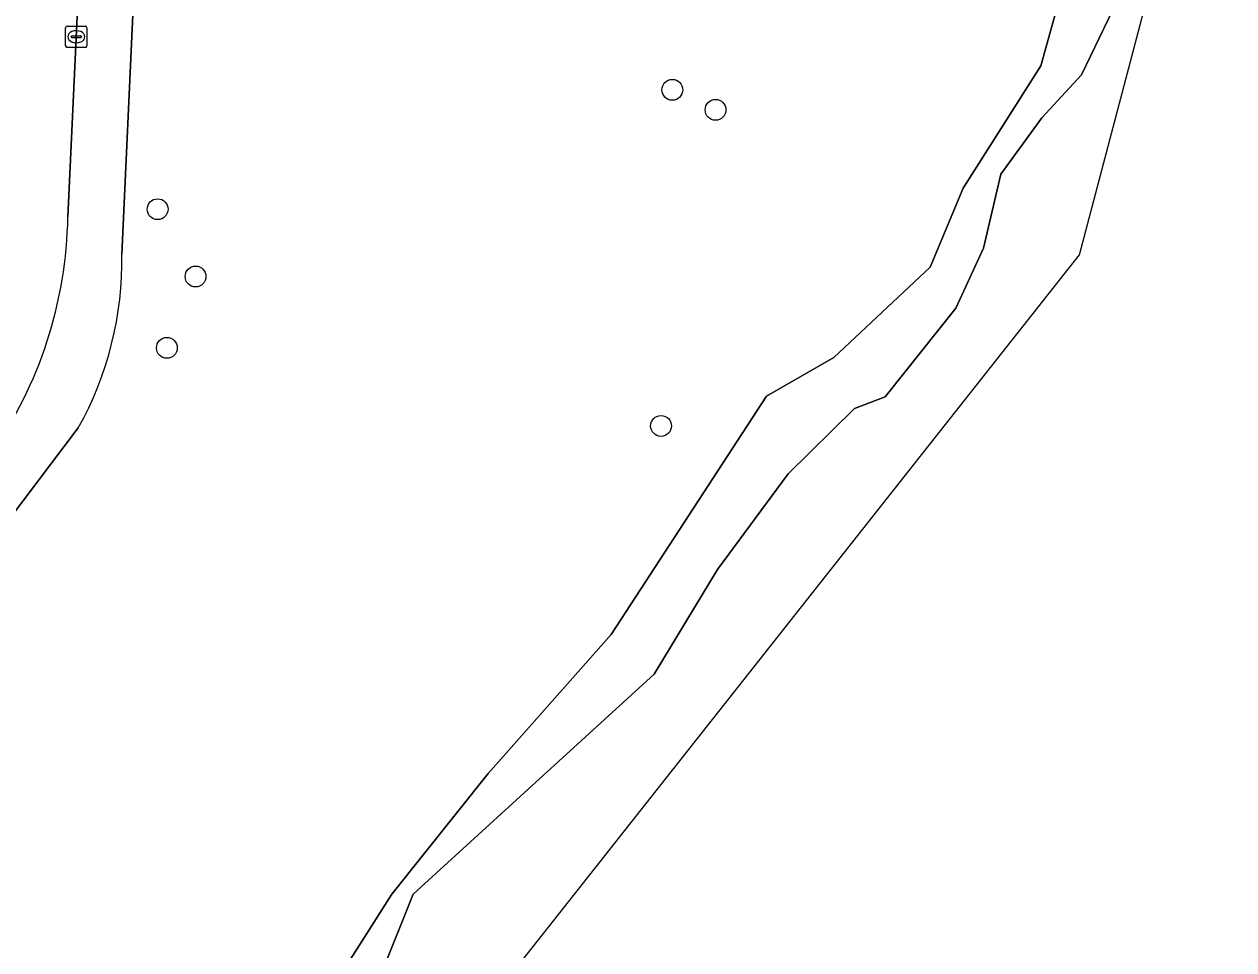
# Model space of a CAD drawing. Extents: x 160203 to 161530, y 379528 to 381797.
# Drawn here: x 161197.8 to 161254.6, y 380821.3 to 380864.8 of the extents above; entities that cross this region are included whole.
import ezdxf

# ---------------------------------------------------------------- set-up
doc = ezdxf.new("R2010")
doc.units = 0
for name, color, linetype in [('IMGEO_Boom', 7, 'Continuous'), ('IMGEO_Kolk', 7, 'Continuous'), ('IMGEO_Loofbos', 7, 'Continuous'), ('IMGEO_Oever', 7, 'Continuous'), ('IMGEO_Rijbaan_lokaal_gesloten', 7, 'Continuous'), ('IMGEO_Voetpad_open', 7, 'Continuous'), ('IMGEO_Waterloop', 7, 'Continuous')]:
    doc.layers.add(name, color=color, linetype=linetype)

msp = doc.modelspace()

# ---------------------------------------------------------------- linework, layer by layer
at = {"layer": 'IMGEO_Boom'}
for centre in [(161228.202, 380861.705), (161230.232, 380860.763), (161204.021, 380856.095), (161205.803, 380852.932), (161204.455, 380849.581), (161227.671, 380845.912)]:
    msp.add_circle(centre, 0.489, dxfattribs=at)
at = {"layer": 'IMGEO_Kolk'}
for p, q in [((161199.7, 380863.772), (161199.7, 380864.624)), ((161199.775, 380864.698), (161200.627, 380864.698)), ((161200.188, 380864.478), (161200.213, 380864.478)), ((161200.701, 380864.624), (161200.701, 380863.772)), ((161199.959, 380864.192), (161199.959, 380864.204)), ((161200.397, 380864.155), (161199.999, 380864.155)), ((161200.002, 380864.241), (161200.4, 380864.241)), ((161200.211, 380863.918), (161200.186, 380863.918)), ((161200.443, 380864.204), (161200.443, 380864.192)), ((161200.627, 380863.698), (161199.775, 380863.698))]:
    msp.add_line(p, q, dxfattribs=at)
for points in [[(161199.7, 380863.772), (161199.7, 380864.624)], [(161199.775, 380864.698), (161200.627, 380864.698)], [(161200.701, 380864.624), (161200.701, 380863.772)], [(161200.627, 380863.698), (161199.775, 380863.698)]]:
    msp.add_lwpolyline(points, dxfattribs=at)
for centre, radius, start, end in [((161199.777, 380864.622), 0.0765, 91.552, 178.448), ((161199.777, 380864.622), 0.0765, 91.552, 178.448), ((161200.625, 380864.622), 0.0765, 1.552, 88.448), ((161200.625, 380864.622), 0.0765, 1.552, 88.448), ((161199.999, 380864.201), 0.0403, 85.8775, 175.7526), ((161199.996, 380864.191), 0.0366, 178.938, 274.7102), ((161200.4, 380864.198), 0.043, 264.8664, 352.4533), ((161200.404, 380864.203), 0.0386, 1.7309, 96.639), ((161199.777, 380863.774), 0.0765, 181.552, 268.448), ((161199.777, 380863.774), 0.0765, 181.552, 268.448), ((161200.625, 380863.774), 0.0765, 271.552, 358.448), ((161200.625, 380863.774), 0.0765, 271.552, 358.448)]:
    msp.add_arc(centre, radius, start, end, dxfattribs=at)
for centre, major_axis, ratio, start_param, end_param in [((161200.187, 380864.198), (-0.387, 0.002), 0.722429, 4.712389, 7.853982), ((161200.212, 380864.198), (-0.39, 0.002), 0.717154, 1.570796, 4.712389)]:
    msp.add_ellipse(centre, major_axis=major_axis, ratio=ratio, start_param=start_param, end_param=end_param, dxfattribs=at)
at = {"layer": 'IMGEO_Loofbos'}
for points in [[(161232.625, 380847.31), (161235.793, 380849.131), (161240.31, 380853.379), (161241.858, 380857.09), (161245.518, 380862.831), (161247.754, 380870.885)], [(161202.886, 380865.916), (161202.334, 380853.985)], [(161184.829, 380791.396), (161174.589, 380762.084), (161184.374, 380768.483), (161186.013, 380773.467), (161187.373, 380778.709), (161190.559, 380787.712), (161193.767, 380794.536), (161196.945, 380799.568), (161200.794, 380804.499), (161203.542, 380808.894), (161205.338, 380811.47), (161208.597, 380814.693), (161211.633, 380817.423), (161212.335, 380818.912), (161212.351, 380819.692), (161215.02, 380823.916), (161219.544, 380829.583), (161225.327, 380836.115), (161232.625, 380847.31)], [(161200.292, 380845.821), (161185.211, 380825.852), (161184.833, 380815.364), (161182.948, 380810.67), (161179.756, 380807.068), (161179.756, 380803.851), (161181.295, 380797.738)]]:
    msp.add_lwpolyline(points, dxfattribs=at)
msp.add_arc((161186.357, 380853.644), 15.981, 330.6913, 1.223, dxfattribs=at)
at = {"layer": 'IMGEO_Oever'}
for points in [[(161214.546, 380820.196), (161216.02, 380823.916), (161227.355, 380834.248), (161230.328, 380839.172), (161233.642, 380843.657), (161236.761, 380846.728), (161238.207, 380847.279), (161241.515, 380851.451), (161242.824, 380854.264), (161243.631, 380857.747), (161245.562, 380860.387), (161247.427, 380862.413), (161251.236, 380870.321), (161252.279, 380872.737), (161254.579, 380881.475)], [(161247.754, 380870.885), (161245.518, 380862.831), (161241.858, 380857.09), (161240.31, 380853.379), (161235.793, 380849.131), (161232.625, 380847.31), (161225.327, 380836.115), (161219.544, 380829.583), (161215.02, 380823.916), (161212.351, 380819.692)]]:
    msp.add_lwpolyline(points, dxfattribs=at)
at = {"layer": 'IMGEO_Rijbaan_lokaal_gesloten'}
msp.add_lwpolyline([(161199.805, 380855.742), (161201.703, 380896.433)], dxfattribs=at)
msp.add_arc((161179.775, 380856.07), 20.032, 325.1005, 359.0609, dxfattribs=at)
at = {"layer": 'IMGEO_Voetpad_open'}
for points in [[(161201.703, 380896.433), (161199.805, 380855.742)], [(161202.334, 380853.985), (161202.886, 380865.916), (161203.665, 380882.773)], [(161133.178, 380756.929), (161134.884, 380759.154), (161134.993, 380759.296), (161136.848, 380761.813), (161185.211, 380825.852), (161200.292, 380845.821)]]:
    msp.add_lwpolyline(points, dxfattribs=at)
for centre, radius, start, end in [((161179.775, 380856.07), 20.032, 325.1005, 359.0609), ((161186.357, 380853.644), 15.981, 330.6913, 1.223)]:
    msp.add_arc(centre, radius, start, end, dxfattribs=at)
at = {"layer": 'IMGEO_Waterloop'}
msp.add_lwpolyline([(161199.085, 380792.851), (161247.335, 380853.955), (161252.279, 380872.737), (161251.236, 380870.321), (161247.427, 380862.413), (161245.562, 380860.387), (161243.631, 380857.747), (161242.824, 380854.264), (161241.515, 380851.451), (161238.207, 380847.279), (161236.761, 380846.728), (161233.642, 380843.657), (161230.328, 380839.172), (161227.355, 380834.248), (161216.02, 380823.916), (161214.546, 380820.196)], dxfattribs=at)

doc.saveas('drawing.dxf')
